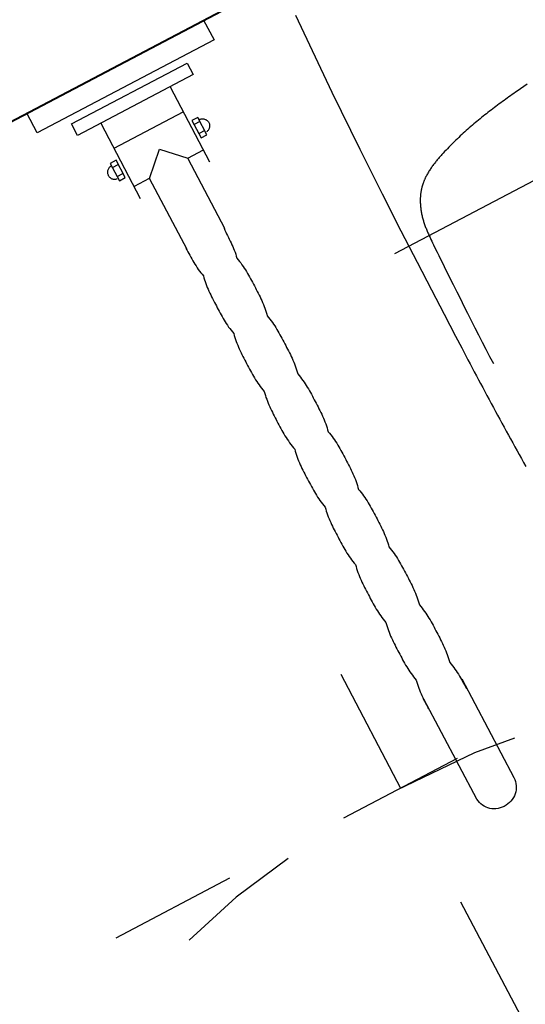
# Model space of a CAD drawing. Header units: metres. Extents: x 7408630 to 7411134, y 5569633 to 5570339.
# Tile 261 of 303: x 7410510.53 to 7410510.924, y 5569913.704 to 5569914.47. Entities that reach past the tile are written whole.
import ezdxf
from ezdxf.enums import TextEntityAlignment as Align

# ---------------------------------------------------------------- set-up
doc = ezdxf.new("R2010")
doc.units = ezdxf.units.M
doc.header["$MEASUREMENT"] = 0
for name, pattern in [('216-500', [2.5, 1.5, -1]), ('CENTER', [0.6, 0.375, -0.075, 0.075, -0.075]), ('STRICHPUNKTX2', [2, 1, -0.5, 0, -0.5])]:
    doc.linetypes.add(name, pattern=pattern)
doc.layers.add('0-wypos-sanitarne', color=1, linetype='Continuous')
for name, color, linetype, lineweight in [('OPIS POM NOWE', 140, 'Continuous', 5), ('Opis_pom', 9, 'Continuous', 18), ('Sciany', 2, 'Continuous', 40)]:
    doc.layers.add(name, color=color, linetype=linetype, lineweight=lineweight)
doc.styles.add('ARIAL', font='tahoma.ttf')

# ---------------------------------------------------------------- blocks, each defined once
blk = doc.blocks.new('umywalka niep')
for p, q in [((-1.75, 33.91), (-1.75, 49.441)), ((-1.75, 49.441), (0, 49.441)), ((0, 49.441), (0, 33.91)), ((-3.378, 36.598), (-3.378, 46.753)), ((-3.378, 46.753), (-2.363, 46.753)), ((-2.363, 46.753), (-2.363, 36.598)), ((-7.602, 45.963), (-7.641, 45.927)), ((-7.559, 45.995), (-7.602, 45.963)), ((-7.514, 46.022), (-7.559, 45.995)), ((-7.465, 46.046), (-7.514, 46.022)), ((-7.415, 46.064), (-7.465, 46.046)), ((-7.362, 46.078), (-7.415, 46.064)), ((-7.307, 46.087), (-7.362, 46.078)), ((-7.25, 46.09), (-7.307, 46.087)), ((-7.194, 46.087), (-7.25, 46.09)), ((-7.139, 46.078), (-7.194, 46.087)), ((-7.087, 46.064), (-7.139, 46.078)), ((-7.036, 46.046), (-7.087, 46.064)), ((-6.988, 46.022), (-7.036, 46.046)), ((-6.942, 45.995), (-6.988, 46.022)), ((-6.899, 45.963), (-6.942, 45.995)), ((-6.86, 45.927), (-6.899, 45.963)), ((-6.489, 45.515), (-8.012, 45.515)), ((-8.012, 45.515), (-8.012, 45.007)), ((-7.792, 45.648), (-7.8, 45.593)), ((-7.778, 45.701), (-7.792, 45.648)), ((-7.759, 45.752), (-7.778, 45.701)), ((-7.736, 45.8), (-7.759, 45.752)), ((-7.708, 45.845), (-7.736, 45.8)), ((-7.677, 45.888), (-7.708, 45.845)), ((-7.641, 45.927), (-7.677, 45.888)), ((-7.651, 45.519), (-7.651, 45.02)), ((-6.824, 45.888), (-6.86, 45.927)), ((-6.849, 45.519), (-6.849, 45.02)), ((-6.793, 45.845), (-6.824, 45.888)), ((-6.765, 45.8), (-6.793, 45.845)), ((-6.741, 45.752), (-6.765, 45.8)), ((-6.723, 45.701), (-6.741, 45.752)), ((-6.709, 45.648), (-6.723, 45.701)), ((-6.701, 45.593), (-6.709, 45.648)), ((-6.698, 45.537), (-6.701, 45.593)), ((-6.698, 45.537), (-6.698, 45.537)), ((-6.489, 45.007), (-6.489, 45.515)), ((-3.384, 44.722), (-9.984, 44.722)), ((-8.935, 44.69), (-8.935, 43.359)), ((-8.012, 45.007), (-6.489, 45.007)), ((-5.584, 44.69), (-5.584, 38.626)), ((-64.525, 42.881), (-64.408, 42.984)), ((-64.408, 42.984), (-64.282, 43.076)), ((-64.282, 43.076), (-64.147, 43.156)), ((-64.147, 43.156), (-64.004, 43.222)), ((-64.004, 43.222), (-63.852, 43.275)), ((-63.852, 43.275), (-63.695, 43.314)), ((-63.695, 43.314), (-63.531, 43.337)), ((-63.531, 43.337), (-54.728, 43.346)), ((-55.367, 43.384), (-55.526, 43.384)), ((-55.207, 43.383), (-55.367, 43.384)), ((-55.048, 43.382), (-55.207, 43.383)), ((-54.889, 43.379), (-55.048, 43.382)), ((-54.73, 43.375), (-54.889, 43.379)), ((-54.57, 43.369), (-54.73, 43.375)), ((-54.411, 43.361), (-54.57, 43.369)), ((-54.252, 43.35), (-54.411, 43.361)), ((-54.093, 43.337), (-54.252, 43.35)), ((-53.933, 43.32), (-54.093, 43.337)), ((-53.774, 43.3), (-53.933, 43.32)), ((-53.615, 43.277), (-53.774, 43.3)), ((-53.456, 43.249), (-53.615, 43.277)), ((-53.297, 43.217), (-53.456, 43.249)), ((-53.138, 43.181), (-53.297, 43.217)), ((-52.979, 43.217), (-53.138, 43.181)), ((-52.821, 43.249), (-52.979, 43.217)), ((-52.663, 43.277), (-52.821, 43.249)), ((-52.505, 43.301), (-52.663, 43.277)), ((-52.346, 43.32), (-52.505, 43.301)), ((-52.188, 43.337), (-52.346, 43.32)), ((-52.03, 43.35), (-52.188, 43.337)), ((-51.872, 43.361), (-52.03, 43.35)), ((-51.713, 43.369), (-51.872, 43.361)), ((-51.555, 43.375), (-51.713, 43.369)), ((-51.397, 43.379), (-51.555, 43.375)), ((-51.239, 43.382), (-51.397, 43.379)), ((-51.081, 43.384), (-51.239, 43.382)), ((-50.922, 43.385), (-51.081, 43.384)), ((-50.764, 43.385), (-50.922, 43.385)), ((-50.606, 43.385), (-50.764, 43.385)), ((-50.447, 43.385), (-50.606, 43.385)), ((-50.289, 43.385), (-50.447, 43.385)), ((-50.13, 43.384), (-50.289, 43.385)), ((-49.971, 43.382), (-50.13, 43.384)), ((-49.812, 43.379), (-49.971, 43.382)), ((-49.654, 43.375), (-49.812, 43.379)), ((-49.495, 43.369), (-49.654, 43.375)), ((-49.336, 43.361), (-49.495, 43.369)), ((-49.177, 43.35), (-49.336, 43.361)), ((-49.019, 43.337), (-49.177, 43.35)), ((-48.86, 43.321), (-49.019, 43.337)), ((-48.702, 43.301), (-48.86, 43.321)), ((-48.543, 43.278), (-48.702, 43.301)), ((-48.384, 43.25), (-48.543, 43.278)), ((-48.226, 43.218), (-48.384, 43.25)), ((-48.067, 43.182), (-48.226, 43.218)), ((-47.908, 43.218), (-48.067, 43.182)), ((-47.749, 43.25), (-47.908, 43.218)), ((-47.59, 43.278), (-47.749, 43.25)), ((-47.432, 43.301), (-47.59, 43.278)), ((-47.273, 43.321), (-47.432, 43.301)), ((-47.114, 43.337), (-47.273, 43.321)), ((-46.956, 43.351), (-47.114, 43.337)), ((-46.797, 43.361), (-46.956, 43.351)), ((-46.638, 43.37), (-46.797, 43.361)), ((-46.48, 43.376), (-46.638, 43.37)), ((-46.321, 43.38), (-46.48, 43.376)), ((-46.162, 43.383), (-46.321, 43.38)), ((-46.003, 43.384), (-46.162, 43.383)), ((-45.845, 43.385), (-46.003, 43.384)), ((-45.686, 43.386), (-45.845, 43.385)), ((-45.528, 43.386), (-45.686, 43.386)), ((-45.369, 43.386), (-45.528, 43.386)), ((-45.21, 43.385), (-45.369, 43.386)), ((-45.051, 43.384), (-45.21, 43.385)), ((-44.893, 43.383), (-45.051, 43.384)), ((-44.734, 43.38), (-44.893, 43.383)), ((-44.575, 43.376), (-44.734, 43.38)), ((-44.417, 43.37), (-44.575, 43.376)), ((-44.258, 43.362), (-44.417, 43.37)), ((-44.099, 43.351), (-44.258, 43.362)), ((-43.94, 43.338), (-44.099, 43.351)), ((-43.782, 43.321), (-43.94, 43.338)), ((-43.623, 43.301), (-43.782, 43.321)), ((-43.464, 43.278), (-43.623, 43.301)), ((-43.306, 43.251), (-43.464, 43.278)), ((-43.147, 43.219), (-43.306, 43.251)), ((-42.988, 43.183), (-43.147, 43.219)), ((-42.83, 43.219), (-42.988, 43.183)), ((-42.672, 43.251), (-42.83, 43.219)), ((-42.514, 43.278), (-42.672, 43.251)), ((-42.356, 43.302), (-42.514, 43.278)), ((-42.197, 43.321), (-42.356, 43.302)), ((-42.039, 43.338), (-42.197, 43.321)), ((-41.881, 43.351), (-42.039, 43.338)), ((-41.723, 43.362), (-41.881, 43.351)), ((-41.564, 43.37), (-41.723, 43.362)), ((-41.406, 43.377), (-41.564, 43.37)), ((-41.248, 43.381), (-41.406, 43.377)), ((-41.09, 43.384), (-41.248, 43.381)), ((-40.932, 43.386), (-41.09, 43.384)), ((-40.773, 43.386), (-40.932, 43.386)), ((-40.615, 43.387), (-40.773, 43.386)), ((-40.457, 43.387), (-40.615, 43.387)), ((-40.299, 43.387), (-40.457, 43.387)), ((-40.14, 43.386), (-40.299, 43.387)), ((-39.982, 43.386), (-40.14, 43.386)), ((-39.824, 43.384), (-39.982, 43.386)), ((-39.665, 43.381), (-39.824, 43.384)), ((-39.507, 43.377), (-39.665, 43.381)), ((-39.348, 43.37), (-39.507, 43.377)), ((-39.19, 43.362), (-39.348, 43.37)), ((-39.032, 43.351), (-39.19, 43.362)), ((-38.873, 43.338), (-39.032, 43.351)), ((-38.715, 43.322), (-38.873, 43.338)), ((-38.557, 43.302), (-38.715, 43.322)), ((-38.398, 43.279), (-38.557, 43.302)), ((-38.24, 43.252), (-38.398, 43.279)), ((-38.082, 43.22), (-38.24, 43.252)), ((-37.924, 43.184), (-38.082, 43.22)), ((-37.764, 43.22), (-37.924, 43.184)), ((-37.604, 43.252), (-37.764, 43.22)), ((-37.445, 43.279), (-37.604, 43.252)), ((-37.285, 43.302), (-37.445, 43.279)), ((-37.126, 43.322), (-37.285, 43.302)), ((-36.966, 43.338), (-37.126, 43.322)), ((-36.807, 43.352), (-36.966, 43.338)), ((-36.647, 43.363), (-36.807, 43.352)), ((-36.487, 43.371), (-36.647, 43.363)), ((-36.328, 43.377), (-36.487, 43.371)), ((-36.168, 43.382), (-36.328, 43.377)), ((-36.009, 43.385), (-36.168, 43.382)), ((-35.849, 43.387), (-36.009, 43.385)), ((-35.69, 43.388), (-35.849, 43.387)), ((-35.53, 43.388), (-35.69, 43.388)), ((-35.371, 43.388), (-35.53, 43.388)), ((-35.213, 43.388), (-35.371, 43.388)), ((-35.056, 43.388), (-35.213, 43.388)), ((-34.898, 43.387), (-35.056, 43.388)), ((-34.74, 43.385), (-34.898, 43.387)), ((-34.583, 43.382), (-34.74, 43.385)), ((-34.425, 43.377), (-34.583, 43.382)), ((-34.267, 43.371), (-34.425, 43.377)), ((-34.109, 43.363), (-34.267, 43.371)), ((-33.952, 43.352), (-34.109, 43.363)), ((-33.794, 43.339), (-33.952, 43.352)), ((-33.637, 43.322), (-33.794, 43.339)), ((-33.479, 43.303), (-33.637, 43.322)), ((-33.321, 43.28), (-33.479, 43.303)), ((-33.163, 43.252), (-33.321, 43.28)), ((-33.006, 43.221), (-33.163, 43.252)), ((-32.848, 43.186), (-33.006, 43.221)), ((-32.687, 43.221), (-32.848, 43.186)), ((-32.526, 43.252), (-32.687, 43.221)), ((-32.366, 43.28), (-32.526, 43.252)), ((-32.205, 43.303), (-32.366, 43.28)), ((-32.045, 43.323), (-32.205, 43.303)), ((-31.884, 43.339), (-32.045, 43.323)), ((-31.723, 43.353), (-31.884, 43.339)), ((-31.562, 43.364), (-31.723, 43.353)), ((-31.402, 43.372), (-31.562, 43.364)), ((-31.241, 43.378), (-31.402, 43.372)), ((-31.08, 43.383), (-31.241, 43.378)), ((-30.919, 43.386), (-31.08, 43.383)), ((-30.759, 43.388), (-30.919, 43.386)), ((-30.598, 43.389), (-30.759, 43.388)), ((-30.437, 43.389), (-30.598, 43.389)), ((-30.276, 43.389), (-30.437, 43.389)), ((-30.119, 43.389), (-30.276, 43.389)), ((-29.962, 43.389), (-30.119, 43.389)), ((-29.805, 43.388), (-29.962, 43.389)), ((-29.648, 43.386), (-29.805, 43.388)), ((-29.491, 43.383), (-29.648, 43.386)), ((-29.334, 43.378), (-29.491, 43.383)), ((-29.178, 43.372), (-29.334, 43.378)), ((-29.021, 43.364), (-29.178, 43.372)), ((-28.864, 43.353), (-29.021, 43.364)), ((-28.706, 43.339), (-28.864, 43.353)), ((-28.549, 43.323), (-28.706, 43.339)), ((-28.391, 43.303), (-28.549, 43.323)), ((-28.233, 43.28), (-28.391, 43.303)), ((-28.074, 43.253), (-28.233, 43.28)), ((-27.914, 43.222), (-28.074, 43.253)), ((-27.754, 43.187), (-27.914, 43.222)), ((-27.596, 43.222), (-27.754, 43.187)), ((-27.437, 43.253), (-27.596, 43.222)), ((-27.278, 43.28), (-27.437, 43.253)), ((-27.119, 43.304), (-27.278, 43.28)), ((-26.96, 43.323), (-27.119, 43.304)), ((-26.801, 43.34), (-26.96, 43.323)), ((-26.642, 43.353), (-26.801, 43.34)), ((-26.483, 43.364), (-26.642, 43.353)), ((-26.325, 43.372), (-26.483, 43.364)), ((-26.166, 43.379), (-26.325, 43.372)), ((-26.007, 43.383), (-26.166, 43.379)), ((-25.848, 43.387), (-26.007, 43.383)), ((-25.69, 43.388), (-25.848, 43.387)), ((-25.531, 43.39), (-25.69, 43.388)), ((-25.371, 43.39), (-25.531, 43.39)), ((-25.212, 43.39), (-25.371, 43.39)), ((-25.053, 43.39), (-25.212, 43.39)), ((-24.894, 43.39), (-25.053, 43.39)), ((-24.734, 43.388), (-24.894, 43.39)), ((-24.575, 43.387), (-24.734, 43.388)), ((-24.415, 43.383), (-24.575, 43.387)), ((-24.256, 43.379), (-24.415, 43.383)), ((-24.096, 43.372), (-24.256, 43.379)), ((-23.937, 43.364), (-24.096, 43.372)), ((-23.778, 43.353), (-23.937, 43.364)), ((-23.618, 43.34), (-23.778, 43.353)), ((-23.459, 43.323), (-23.618, 43.34)), ((-23.299, 43.304), (-23.459, 43.323)), ((-23.14, 43.281), (-23.299, 43.304)), ((-22.98, 43.254), (-23.14, 43.281)), ((-22.821, 43.223), (-22.98, 43.254)), ((-22.661, 43.187), (-22.821, 43.223)), ((-22.506, 43.223), (-22.661, 43.187)), ((-22.35, 43.254), (-22.506, 43.223)), ((-22.194, 43.28), (-22.35, 43.254)), ((-22.037, 43.303), (-22.194, 43.28)), ((-21.879, 43.322), (-22.037, 43.303)), ((-21.721, 43.338), (-21.879, 43.322)), ((-21.562, 43.351), (-21.721, 43.338)), ((-21.404, 43.361), (-21.562, 43.351)), ((-21.246, 43.369), (-21.404, 43.361)), ((-21.087, 43.374), (-21.246, 43.369)), ((-20.929, 43.378), (-21.087, 43.374)), ((-20.771, 43.381), (-20.929, 43.378)), ((-20.614, 43.382), (-20.771, 43.381)), ((-20.458, 43.383), (-20.614, 43.382)), ((-20.302, 43.383), (-20.458, 43.383)), ((-20.147, 43.383), (-20.302, 43.383)), ((-19.988, 43.383), (-20.147, 43.383)), ((-19.827, 43.383), (-19.988, 43.383)), ((-19.666, 43.382), (-19.827, 43.383)), ((-19.505, 43.381), (-19.666, 43.382)), ((-19.343, 43.378), (-19.505, 43.381)), ((-19.181, 43.374), (-19.343, 43.378)), ((-19.02, 43.368), (-19.181, 43.374)), ((-18.858, 43.36), (-19.02, 43.368)), ((-18.697, 43.349), (-18.858, 43.36)), ((-18.538, 43.336), (-18.697, 43.349)), ((-18.379, 43.32), (-18.538, 43.336)), ((-18.221, 43.3), (-18.379, 43.32)), ((-18.065, 43.276), (-18.221, 43.3)), ((-17.91, 43.249), (-18.065, 43.276)), ((-17.757, 43.217), (-17.91, 43.249)), ((-17.606, 43.18), (-17.757, 43.217)), ((-17.449, 43.217), (-17.606, 43.18)), ((-17.291, 43.249), (-17.449, 43.217)), ((-17.133, 43.276), (-17.291, 43.249)), ((-16.974, 43.3), (-17.133, 43.276)), ((-16.815, 43.32), (-16.974, 43.3)), ((-16.656, 43.336), (-16.815, 43.32)), ((-16.496, 43.349), (-16.656, 43.336)), ((-16.336, 43.36), (-16.496, 43.349)), ((-16.176, 43.368), (-16.336, 43.36)), ((-16.015, 43.374), (-16.176, 43.368)), ((-15.855, 43.379), (-16.015, 43.374)), ((-15.695, 43.381), (-15.855, 43.379)), ((-15.535, 43.383), (-15.695, 43.381)), ((-15.374, 43.384), (-15.535, 43.383)), ((-15.215, 43.384), (-15.374, 43.384)), ((-15.055, 43.384), (-15.215, 43.384)), ((-15.192, 43.353), (-8.951, 43.353)), ((-15.055, 43.384), (-15.055, 43.384)), ((-8.951, 43.353), (-7.293, 41.622)), ((-64.974, 42.052), (-64.933, 42.211)), ((-64.933, 42.211), (-64.877, 42.363)), ((-64.877, 42.363), (-64.807, 42.507)), ((-64.807, 42.507), (-64.725, 42.642)), ((-64.725, 42.642), (-64.631, 42.766)), ((-64.631, 42.766), (-64.525, 42.881)), ((-65.01, 41.712), (-65, 41.885)), ((-65.003, 41.537), (-65.01, 41.712)), ((-64.981, 41.368), (-65.003, 41.537)), ((-65, 41.885), (-64.974, 42.052)), ((-64.943, 41.205), (-64.981, 41.368)), ((-7.293, 41.622), (-8.946, 39.995)), ((-64.89, 41.048), (-64.943, 41.205)), ((-64.823, 40.898), (-64.89, 41.048)), ((-64.743, 40.757), (-64.823, 40.898)), ((-64.651, 40.626), (-64.743, 40.757)), ((-64.546, 40.504), (-64.651, 40.626)), ((-64.43, 40.393), (-64.546, 40.504)), ((-64.304, 40.295), (-64.43, 40.393)), ((-64.167, 40.209), (-64.304, 40.295)), ((-64.022, 40.137), (-64.167, 40.209)), ((-63.868, 40.079), (-64.022, 40.137)), ((-63.706, 40.037), (-63.868, 40.079)), ((-63.538, 40.01), (-63.706, 40.037)), ((-63.363, 40.002), (-63.538, 40.01)), ((-63.363, 40.002), (-63.363, 40.002)), ((-54.71, 40.002), (-63.363, 40.002)), ((-55.38, 40.042), (-55.541, 40.042)), ((-55.22, 40.043), (-55.38, 40.042)), ((-55.06, 40.045), (-55.22, 40.043)), ((-54.899, 40.047), (-55.06, 40.045)), ((-54.74, 40.052), (-54.899, 40.047)), ((-54.579, 40.058), (-54.74, 40.052)), ((-54.419, 40.067), (-54.579, 40.058)), ((-54.259, 40.077), (-54.419, 40.067)), ((-54.098, 40.091), (-54.259, 40.077)), ((-53.938, 40.107), (-54.098, 40.091)), ((-53.778, 40.127), (-53.938, 40.107)), ((-53.618, 40.15), (-53.778, 40.127)), ((-53.458, 40.177), (-53.618, 40.15)), ((-53.297, 40.209), (-53.458, 40.177)), ((-53.137, 40.245), (-53.297, 40.209)), ((-52.979, 40.209), (-53.137, 40.245)), ((-52.821, 40.178), (-52.979, 40.209)), ((-52.663, 40.15), (-52.821, 40.178)), ((-52.505, 40.127), (-52.663, 40.15)), ((-52.346, 40.107), (-52.505, 40.127)), ((-52.188, 40.091), (-52.346, 40.107)), ((-52.03, 40.078), (-52.188, 40.091)), ((-51.872, 40.067), (-52.03, 40.078)), ((-51.713, 40.058), (-51.872, 40.067)), ((-51.555, 40.052), (-51.713, 40.058)), ((-51.397, 40.048), (-51.555, 40.052)), ((-51.239, 40.045), (-51.397, 40.048)), ((-51.081, 40.043), (-51.239, 40.045)), ((-50.923, 40.043), (-51.081, 40.043)), ((-50.764, 40.042), (-50.923, 40.043)), ((-50.606, 40.042), (-50.764, 40.042)), ((-50.448, 40.042), (-50.606, 40.042)), ((-50.289, 40.043), (-50.448, 40.042)), ((-50.13, 40.044), (-50.289, 40.043)), ((-49.971, 40.045), (-50.13, 40.044)), ((-49.812, 40.048), (-49.971, 40.045)), ((-49.653, 40.053), (-49.812, 40.048)), ((-49.494, 40.059), (-49.653, 40.053)), ((-49.335, 40.067), (-49.494, 40.059)), ((-49.176, 40.078), (-49.335, 40.067)), ((-49.018, 40.091), (-49.176, 40.078)), ((-48.86, 40.107), (-49.018, 40.091)), ((-48.702, 40.127), (-48.86, 40.107)), ((-48.544, 40.15), (-48.702, 40.127)), ((-48.387, 40.178), (-48.544, 40.15)), ((-48.231, 40.209), (-48.387, 40.178)), ((-48.075, 40.246), (-48.231, 40.209)), ((-47.916, 40.21), (-48.075, 40.246)), ((-47.757, 40.178), (-47.916, 40.21)), ((-47.597, 40.151), (-47.757, 40.178)), ((-47.438, 40.127), (-47.597, 40.151)), ((-47.279, 40.108), (-47.438, 40.127)), ((-47.12, 40.091), (-47.279, 40.108)), ((-46.96, 40.078), (-47.12, 40.091)), ((-46.801, 40.067), (-46.96, 40.078)), ((-46.642, 40.059), (-46.801, 40.067)), ((-46.483, 40.053), (-46.642, 40.059)), ((-46.324, 40.049), (-46.483, 40.053)), ((-46.164, 40.046), (-46.324, 40.049)), ((-46.005, 40.044), (-46.164, 40.046)), ((-45.846, 40.044), (-46.005, 40.044)), ((-45.687, 40.043), (-45.846, 40.044)), ((-45.528, 40.043), (-45.687, 40.043)), ((-45.368, 40.043), (-45.528, 40.043)), ((-45.209, 40.044), (-45.368, 40.043)), ((-45.05, 40.044), (-45.209, 40.044)), ((-44.891, 40.046), (-45.05, 40.044)), ((-44.731, 40.049), (-44.891, 40.046)), ((-44.572, 40.053), (-44.731, 40.049)), ((-44.413, 40.059), (-44.572, 40.053)), ((-44.254, 40.068), (-44.413, 40.059)), ((-44.095, 40.078), (-44.254, 40.068)), ((-43.936, 40.092), (-44.095, 40.078)), ((-43.776, 40.108), (-43.936, 40.092)), ((-43.617, 40.128), (-43.776, 40.108)), ((-43.458, 40.151), (-43.617, 40.128)), ((-43.299, 40.178), (-43.458, 40.151)), ((-43.14, 40.21), (-43.299, 40.178)), ((-42.981, 40.247), (-43.14, 40.21)), ((-42.823, 40.21), (-42.981, 40.247)), ((-42.665, 40.178), (-42.823, 40.21)), ((-42.507, 40.151), (-42.665, 40.178)), ((-42.35, 40.128), (-42.507, 40.151)), ((-42.192, 40.108), (-42.35, 40.128)), ((-42.034, 40.092), (-42.192, 40.108)), ((-41.877, 40.078), (-42.034, 40.092)), ((-41.719, 40.068), (-41.877, 40.078)), ((-41.561, 40.06), (-41.719, 40.068)), ((-41.403, 40.053), (-41.561, 40.06)), ((-41.246, 40.049), (-41.403, 40.053)), ((-41.088, 40.047), (-41.246, 40.049)), ((-40.93, 40.045), (-41.088, 40.047)), ((-40.773, 40.044), (-40.93, 40.045)), ((-40.615, 40.044), (-40.773, 40.044)), ((-40.457, 40.044), (-40.615, 40.044)), ((-40.298, 40.044), (-40.457, 40.044)), ((-40.139, 40.044), (-40.298, 40.044)), ((-39.98, 40.045), (-40.139, 40.044)), ((-39.82, 40.047), (-39.98, 40.045)), ((-39.66, 40.049), (-39.82, 40.047)), ((-39.501, 40.054), (-39.66, 40.049)), ((-39.342, 40.06), (-39.501, 40.054)), ((-39.182, 40.068), (-39.342, 40.06)), ((-39.023, 40.079), (-39.182, 40.068)), ((-38.864, 40.092), (-39.023, 40.079)), ((-38.705, 40.108), (-38.864, 40.092)), ((-38.547, 40.128), (-38.705, 40.108)), ((-38.389, 40.152), (-38.547, 40.128)), ((-38.231, 40.179), (-38.389, 40.152)), ((-38.074, 40.211), (-38.231, 40.179)), ((-37.918, 40.247), (-38.074, 40.211)), ((-37.76, 40.211), (-37.918, 40.247)), ((-37.602, 40.179), (-37.76, 40.211)), ((-37.444, 40.152), (-37.602, 40.179)), ((-37.285, 40.128), (-37.444, 40.152)), ((-37.127, 40.108), (-37.285, 40.128)), ((-36.969, 40.092), (-37.127, 40.108)), ((-36.811, 40.079), (-36.969, 40.092)), ((-36.653, 40.068), (-36.811, 40.079)), ((-36.494, 40.06), (-36.653, 40.068)), ((-36.336, 40.054), (-36.494, 40.06)), ((-36.178, 40.05), (-36.336, 40.054)), ((-36.02, 40.047), (-36.178, 40.05)), ((-35.862, 40.046), (-36.02, 40.047)), ((-35.704, 40.045), (-35.862, 40.046)), ((-35.545, 40.045), (-35.704, 40.045)), ((-35.387, 40.045), (-35.545, 40.045)), ((-35.229, 40.045), (-35.387, 40.045)), ((-35.07, 40.045), (-35.229, 40.045)), ((-34.912, 40.046), (-35.07, 40.045)), ((-34.753, 40.047), (-34.912, 40.046)), ((-34.594, 40.05), (-34.753, 40.047)), ((-34.435, 40.054), (-34.594, 40.05)), ((-34.277, 40.06), (-34.435, 40.054)), ((-34.118, 40.069), (-34.277, 40.06)), ((-33.959, 40.079), (-34.118, 40.069)), ((-33.801, 40.092), (-33.959, 40.079)), ((-33.642, 40.109), (-33.801, 40.092)), ((-33.483, 40.129), (-33.642, 40.109)), ((-33.324, 40.152), (-33.483, 40.129)), ((-33.165, 40.18), (-33.324, 40.152)), ((-33.007, 40.212), (-33.165, 40.18)), ((-32.848, 40.248), (-33.007, 40.212)), ((-32.689, 40.212), (-32.848, 40.248)), ((-32.53, 40.18), (-32.689, 40.212)), ((-32.371, 40.152), (-32.53, 40.18)), ((-32.211, 40.129), (-32.371, 40.152)), ((-32.052, 40.109), (-32.211, 40.129)), ((-31.893, 40.093), (-32.052, 40.109)), ((-31.734, 40.079), (-31.893, 40.093)), ((-31.574, 40.069), (-31.734, 40.079)), ((-31.415, 40.061), (-31.574, 40.069)), ((-31.256, 40.055), (-31.415, 40.061)), ((-31.097, 40.051), (-31.256, 40.055)), ((-30.938, 40.048), (-31.097, 40.051)), ((-30.779, 40.046), (-30.938, 40.048)), ((-30.619, 40.046), (-30.779, 40.046)), ((-30.46, 40.046), (-30.619, 40.046)), ((-30.301, 40.046), (-30.46, 40.046)), ((-30.142, 40.046), (-30.301, 40.046)), ((-29.984, 40.046), (-30.142, 40.046)), ((-29.825, 40.046), (-29.984, 40.046)), ((-29.666, 40.048), (-29.825, 40.046)), ((-29.508, 40.051), (-29.666, 40.048)), ((-29.349, 40.055), (-29.508, 40.051)), ((-29.19, 40.061), (-29.349, 40.055)), ((-29.031, 40.069), (-29.19, 40.061)), ((-28.873, 40.079), (-29.031, 40.069)), ((-28.714, 40.093), (-28.873, 40.079)), ((-28.556, 40.109), (-28.714, 40.093)), ((-28.397, 40.129), (-28.556, 40.109)), ((-28.238, 40.152), (-28.397, 40.129)), ((-28.079, 40.18), (-28.238, 40.152)), ((-27.92, 40.212), (-28.079, 40.18)), ((-27.761, 40.249), (-27.92, 40.212)), ((-27.603, 40.212), (-27.761, 40.249)), ((-27.444, 40.18), (-27.603, 40.212)), ((-27.286, 40.152), (-27.444, 40.18)), ((-27.127, 40.129), (-27.286, 40.152)), ((-26.968, 40.109), (-27.127, 40.129)), ((-26.81, 40.093), (-26.968, 40.109)), ((-26.651, 40.08), (-26.81, 40.093)), ((-26.492, 40.069), (-26.651, 40.08)), ((-26.333, 40.061), (-26.492, 40.069)), ((-26.175, 40.055), (-26.333, 40.061)), ((-26.016, 40.051), (-26.175, 40.055)), ((-25.857, 40.049), (-26.016, 40.051)), ((-25.699, 40.047), (-25.857, 40.049)), ((-25.54, 40.047), (-25.699, 40.047)), ((-25.381, 40.046), (-25.54, 40.047)), ((-25.222, 40.047), (-25.381, 40.046)), ((-25.063, 40.046), (-25.222, 40.047)), ((-24.904, 40.047), (-25.063, 40.046)), ((-24.745, 40.047), (-24.904, 40.047)), ((-24.586, 40.049), (-24.745, 40.047)), ((-24.427, 40.051), (-24.586, 40.049)), ((-24.267, 40.055), (-24.427, 40.051)), ((-24.108, 40.061), (-24.267, 40.055)), ((-23.949, 40.07), (-24.108, 40.061)), ((-23.79, 40.08), (-23.949, 40.07)), ((-23.63, 40.093), (-23.79, 40.08)), ((-23.471, 40.11), (-23.63, 40.093)), ((-23.312, 40.13), (-23.471, 40.11)), ((-23.153, 40.153), (-23.312, 40.13)), ((-22.993, 40.181), (-23.153, 40.153)), ((-22.834, 40.213), (-22.993, 40.181)), ((-22.675, 40.25), (-22.834, 40.213)), ((-22.524, 40.213), (-22.675, 40.25)), ((-22.371, 40.181), (-22.524, 40.213)), ((-22.216, 40.152), (-22.371, 40.181)), ((-22.06, 40.129), (-22.216, 40.152)), ((-21.902, 40.108), (-22.06, 40.129)), ((-21.743, 40.091), (-21.902, 40.108)), ((-21.583, 40.077), (-21.743, 40.091)), ((-21.423, 40.066), (-21.583, 40.077)), ((-21.262, 40.057), (-21.423, 40.066)), ((-21.101, 40.051), (-21.262, 40.057)), ((-20.94, 40.046), (-21.101, 40.051)), ((-20.78, 40.043), (-20.94, 40.046)), ((-20.62, 40.041), (-20.78, 40.043)), ((-20.461, 40.04), (-20.62, 40.041)), ((-20.303, 40.04), (-20.461, 40.04)), ((-20.147, 40.04), (-20.303, 40.04)), ((-19.987, 40.04), (-20.147, 40.04)), ((-19.827, 40.04), (-19.987, 40.04)), ((-19.667, 40.041), (-19.827, 40.04)), ((-19.507, 40.043), (-19.667, 40.041)), ((-19.347, 40.046), (-19.507, 40.043)), ((-19.187, 40.051), (-19.347, 40.046)), ((-19.028, 40.057), (-19.187, 40.051)), ((-18.868, 40.065), (-19.028, 40.057)), ((-18.708, 40.076), (-18.868, 40.065)), ((-18.549, 40.09), (-18.708, 40.076)), ((-18.39, 40.106), (-18.549, 40.09)), ((-18.23, 40.126), (-18.39, 40.106)), ((-18.07, 40.149), (-18.23, 40.126)), ((-17.911, 40.176), (-18.07, 40.149)), ((-17.751, 40.208), (-17.911, 40.176)), ((-17.591, 40.244), (-17.751, 40.208)), ((-17.434, 40.208), (-17.591, 40.244)), ((-17.278, 40.179), (-17.434, 40.208)), ((-17.121, 40.155), (-17.278, 40.179)), ((-16.964, 40.136), (-17.121, 40.155)), ((-16.807, 40.12), (-16.964, 40.136)), ((-16.65, 40.108), (-16.807, 40.12)), ((-16.493, 40.098), (-16.65, 40.108)), ((-16.336, 40.091), (-16.493, 40.098)), ((-16.179, 40.086), (-16.336, 40.091)), ((-16.022, 40.081), (-16.179, 40.086)), ((-15.865, 40.077), (-16.022, 40.081)), ((-15.708, 40.072), (-15.865, 40.077)), ((-15.551, 40.067), (-15.708, 40.072)), ((-15.394, 40.061), (-15.551, 40.067)), ((-15.237, 40.052), (-15.394, 40.061)), ((-15.08, 40.041), (-15.237, 40.052)), ((-8.959, 40), (-15.082, 40)), ((-15.08, 40.041), (-15.08, 40.041)), ((-8.935, 39.987), (-8.935, 38.626)), ((-3.384, 38.629), (-9.984, 38.629)), ((-6.489, 38.341), (-8.012, 38.341)), ((-8.012, 38.341), (-8.012, 37.834)), ((-7.651, 37.829), (-7.651, 38.329)), ((-6.849, 37.829), (-6.849, 38.329)), ((-6.489, 37.834), (-6.489, 38.341)), ((-8.012, 37.834), (-6.489, 37.834)), ((-7.792, 37.7), (-7.8, 37.755)), ((-7.778, 37.647), (-7.792, 37.7)), ((-7.759, 37.596), (-7.778, 37.647)), ((-7.736, 37.548), (-7.759, 37.596)), ((-7.708, 37.503), (-7.736, 37.548)), ((-6.765, 37.548), (-6.793, 37.503)), ((-6.741, 37.596), (-6.765, 37.548)), ((-6.723, 37.647), (-6.741, 37.596)), ((-6.709, 37.7), (-6.723, 37.647)), ((-6.701, 37.755), (-6.709, 37.7)), ((-6.698, 37.811), (-6.701, 37.755)), ((-6.698, 37.811), (-6.698, 37.811)), ((-7.677, 37.46), (-7.708, 37.503)), ((-7.641, 37.421), (-7.677, 37.46)), ((-7.602, 37.385), (-7.641, 37.421)), ((-7.559, 37.353), (-7.602, 37.385)), ((-7.514, 37.326), (-7.559, 37.353)), ((-7.465, 37.302), (-7.514, 37.326)), ((-7.415, 37.284), (-7.465, 37.302)), ((-7.362, 37.27), (-7.415, 37.284)), ((-7.307, 37.262), (-7.362, 37.27)), ((-7.25, 37.259), (-7.307, 37.262)), ((-7.194, 37.262), (-7.25, 37.259)), ((-7.139, 37.27), (-7.194, 37.262)), ((-7.087, 37.284), (-7.139, 37.27)), ((-7.036, 37.302), (-7.087, 37.284)), ((-6.988, 37.326), (-7.036, 37.302)), ((-6.942, 37.353), (-6.988, 37.326)), ((-6.899, 37.385), (-6.942, 37.353)), ((-6.86, 37.421), (-6.899, 37.385)), ((-6.824, 37.46), (-6.86, 37.421)), ((-6.793, 37.503), (-6.824, 37.46)), ((-2.363, 36.598), (-3.378, 36.598)), ((0, 33.91), (-1.75, 33.91))]:
    blk.add_line(p, q)
blk = doc.blocks.new('gvb')
at = {"linetype": 'STRICHPUNKTX2', "ltscale": 5}
blk.add_line((130664.969, 14667.746), (130664.969, 14497.746), dxfattribs=at)
at = {"linetype": '216-500', "ltscale": 5}
blk.add_line((130654.969, 14582.746), (130824.969, 14582.746), dxfattribs=at)
blk.add_circle((130739.969, 14582.746), 75, dxfattribs=at)
blk = doc.blocks.new('A$Cfa5879fe')
at = {"linetype": 'Continuous'}
for points in [[(0.269, -0.00004), (0.27186, -0.06611), (0.27328, -0.11533), (0.27406, -0.15427), (0.27451, -0.18652), (0.27479, -0.21408), (0.27496, -0.23818), (0.27507, -0.2596), (0.27514, -0.27891), (0.27515, -0.28918)], [(0.13457, -0.13135), (0.13769, -0.13171), (0.1408, -0.13208), (0.14391, -0.13246), (0.14546, -0.13265), (0.14702, -0.13285), (0.14857, -0.13305), (0.15013, -0.13326), (0.15168, -0.13347), (0.15323, -0.13368), (0.15478, -0.1339), (0.15633, -0.13412), (0.15788, -0.13435), (0.15943, -0.13458), (0.16098, -0.13482), (0.16253, -0.13506), (0.16408, -0.13531), (0.16563, -0.13556), (0.16717, -0.13582), (0.16872, -0.13608), (0.17026, -0.13635), (0.1718, -0.13663), (0.17334, -0.13691), (0.17488, -0.1372), (0.17642, -0.13749), (0.17796, -0.13779), (0.1795, -0.1381), (0.18103, -0.13842), (0.18256, -0.13874), (0.1841, -0.13907), (0.18563, -0.13941), (0.18716, -0.13975), (0.18868, -0.1401), (0.19021, -0.14046), (0.19173, -0.14083), (0.19325, -0.14121), (0.19477, -0.14159), (0.19629, -0.14198), (0.1978, -0.14238), (0.19932, -0.14279), (0.20083, -0.14321), (0.20233, -0.14364), (0.20384, -0.14407), (0.20534, -0.14452), (0.20684, -0.14497), (0.20834, -0.14543), (0.20983, -0.1459), (0.21133, -0.14638), (0.21281, -0.14687), (0.2143, -0.14737), (0.21578, -0.14788), (0.21726, -0.1484), (0.218, -0.14866), (0.21874, -0.14893), (0.21947, -0.1492), (0.2202, -0.14947), (0.22094, -0.14975), (0.22167, -0.15003), (0.2224, -0.15032), (0.22312, -0.15061), (0.22385, -0.15091), (0.22457, -0.15121), (0.22529, -0.15152), (0.22601, -0.15183), (0.22673, -0.15215), (0.22744, -0.15248), (0.22815, -0.15281), (0.22886, -0.15315), (0.22956, -0.1535), (0.23026, -0.15385), (0.23095, -0.15421), (0.23165, -0.15458), (0.23233, -0.15496), (0.23302, -0.15534), (0.23369, -0.15573), (0.23437, -0.15614), (0.23503, -0.15655), (0.23569, -0.15697), (0.23635, -0.1574), (0.237, -0.15784), (0.23764, -0.15829), (0.23827, -0.15875), (0.23859, -0.15898), (0.2389, -0.15922), (0.23921, -0.15946), (0.23952, -0.1597), (0.23983, -0.15995), (0.24013, -0.16019), (0.24043, -0.16044), (0.24073, -0.1607), (0.24103, -0.16095), (0.24132, -0.16121), (0.24162, -0.16147), (0.24191, -0.16173), (0.24219, -0.162), (0.24248, -0.16227), (0.24276, -0.16254), (0.24304, -0.16282), (0.24332, -0.1631), (0.24359, -0.16338), (0.24386, -0.16366), (0.24413, -0.16394), (0.2444, -0.16423), (0.24466, -0.16452), (0.24492, -0.16482), (0.24517, -0.16512), (0.24542, -0.16542), (0.24567, -0.16572), (0.24592, -0.16602), (0.24616, -0.16633), (0.2464, -0.16664), (0.24664, -0.16695), (0.24687, -0.16727), (0.2471, -0.16758), (0.24733, -0.1679), (0.24755, -0.16822), (0.24778, -0.16855), (0.24799, -0.16887), (0.24821, -0.1692), (0.24842, -0.16953), (0.24863, -0.16986), (0.24884, -0.1702), (0.24904, -0.17053), (0.24924, -0.17087), (0.24944, -0.17121), (0.24963, -0.17155), (0.24982, -0.17189), (0.25001, -0.17223), (0.2502, -0.17258), (0.25038, -0.17292), (0.25074, -0.17362), (0.25108, -0.17433), (0.25142, -0.17503), (0.25174, -0.17575), (0.25205, -0.17647), (0.25236, -0.17719), (0.25265, -0.17792), (0.25293, -0.17865), (0.25319, -0.17939), (0.25345, -0.18013), (0.2537, -0.18087), (0.25393, -0.18162), (0.25416, -0.18237), (0.25437, -0.18312), (0.25457, -0.18388), (0.25477, -0.18464), (0.25495, -0.1854), (0.25512, -0.18617), (0.25529, -0.18693), (0.25544, -0.1877), (0.25559, -0.18847), (0.25573, -0.18924), (0.25585, -0.19002), (0.25597, -0.19079), (0.25608, -0.19157), (0.25619, -0.19234), (0.25628, -0.19312), (0.25637, -0.1939), (0.25645, -0.19468), (0.25653, -0.19546), (0.2566, -0.19624), (0.25666, -0.19702), (0.25672, -0.1978), (0.25677, -0.19858), (0.25682, -0.19937), (0.25687, -0.20015), (0.25695, -0.20171), (0.25703, -0.20328), (0.25709, -0.20484), (0.25715, -0.20641), (0.2572, -0.20798), (0.2573, -0.21111), (0.2574, -0.21424), (0.25749, -0.21737), (0.25758, -0.22051), (0.25767, -0.22364), (0.25775, -0.22677), (0.25783, -0.2299), (0.25791, -0.23304), (0.25798, -0.23617), (0.25811, -0.24244), (0.25823, -0.2487), (0.25835, -0.25497), (0.25845, -0.26124), (0.25855, -0.2675), (0.25863, -0.27377), (0.25871, -0.28004), (0.25879, -0.28631), (0.25886, -0.29257), (0.25892, -0.29884), (0.25898, -0.30511), (0.25904, -0.31138)], [(0.27515, -0.28918), (0.27515, -0.29267), (0.27515, -0.29617), (0.27514, -0.29966), (0.27514, -0.30315), (0.27513, -0.30665), (0.27512, -0.31014), (0.27511, -0.31363), (0.27509, -0.31712), (0.27508, -0.32062), (0.27506, -0.32411), (0.27503, -0.3276), (0.27501, -0.3311), (0.27498, -0.33459), (0.27495, -0.33808), (0.27492, -0.34157), (0.27488, -0.34507), (0.27484, -0.34856), (0.2748, -0.35205), (0.27475, -0.35555), (0.2747, -0.35904), (0.27464, -0.36253), (0.27459, -0.36602), (0.27453, -0.36952), (0.27446, -0.37301), (0.27439, -0.3765), (0.27432, -0.37999), (0.27424, -0.38348), (0.27416, -0.38698), (0.27408, -0.39047), (0.27399, -0.39396)]]:
    blk.add_lwpolyline(points, dxfattribs=at)
at = {"layer": 'DEFPOINTS', "linetype": 'CENTER', "ltscale": 2}
blk.add_lwpolyline([(0.28695, -0.19999), (-0.29376, -0.19999)], dxfattribs=at)
blk = doc.blocks.new('A$C142d3faa')
at = {"layer": 'Sciany'}
blk.add_lwpolyline([(2224.09483, 1338.10619), (2224.09483, 1548.10619), (2468.22536, 1548.10619)], dxfattribs=at)
at = {"layer": '0-wypos-sanitarne', "rotation": 90}
blk.add_blockref('umywalka niep', (2418.7855, 1548.10618), dxfattribs=at)
at = {"layer": '0-wypos-sanitarne', "xscale": -100, "yscale": 100, "zscale": 100}
blk.add_blockref('A$Cfa5879fe', (2418.27607, 1545.10619), dxfattribs=at)
at = {"layer": '0-wypos-sanitarne', "xscale": -1, "rotation": 90}
blk.add_blockref('gvb', (16953.3624, 132153.07476), dxfattribs=at)
at = {"layer": 'OPIS POM NOWE', "style": 'ARIAL'}
for tag, p in [('E1,4', (2085.45351, 1677.90272)), ('E1,4', (2642.56507, 1467.09858)), ('E1,4', (2887.55495, 1334.66914)), ('E1,1', (2346.15173, 945.30692)), ('E1,2', (2380.28977, 731.46058)), ('E1,4', (3248.92697, 423.56227)), ('E1,3', (2269.29047, 389.84746)), ('E1,5', (4145.39689, -41.41678))]:
    blk.add_attdef(tag, text='', height=23.936, dxfattribs=at).set_placement(p, align=Align.MIDDLE_CENTER)
at = {"layer": 'Opis_pom', "ltscale": 0.7, "style": 'ARIAL'}
for tag, p in [('B1,18', (784.17545, 4749.37691)), ('B1,21', (1474.16062, 4744.55225)), ('B1/17', (593.195, 4721.36004)), ('1,23', (2643.87974, 4721.36004)), ('1,22', (2015.9973, 4715.61993)), ('A1,1', (-123.27527, 4710.79271)), ('B1,1', (2964.21389, 4687.19476)), ('B1,19', (983.47704, 4684.25047)), ('A1,6', (-365.37937, 4657.22679)), ('A1,16', (198.20726, 4631.43636)), ('B1,20', (1267.19488, 4624.63245)), ('B1,3', (3298.01304, 4567.23582)), ('B1,4', (4545.10985, 4480.62225)), ('A1,5', (-782.1155, 4446.93269)), ('A1,2', (-186.91937, 4425.11232)), ('A1,15', (198.20726, 4391.00084)), ('B1,2', (2872.01208, 4302.45919)), ('A1,3', (-121.28956, 4150.90563)), ('B1,8', (2427.38319, 4053.12316)), ('B1,6', (4754.92624, 3940.33462)), ('A1,4', (-837.67923, 3920.77219)), ('B1,14', (401.20606, 3890.99898)), ('B1,13', (1255.28314, 3857.26479)), ('B1,5', (4487.88744, 3854.52406)), ('B1,10', (1961.59927, 3852.27607)), ('B1,9', (2126.78184, 3827.24689)), ('B1,7', (3203.17952, 3799.68363)), ('B1,11', (2118.65879, 3658.83867)), ('B1,12', (1949.47729, 3633.25719)), ('C1,2', (2894.60473, 3427.28336)), ('C1,3', (2160.24672, 3198.45588)), ('C1,1', (3129.25555, 2706.44899)), ('C1,4', (2077.33924, 2485.4131)), ('C1,5', (2131.38321, 2180.30979)), ('C1,10', (3196.04343, 2172.92088)), ('C1,9', (3215.99552, 1907.6342)), ('C1,6', (2168.07384, 1819.58528)), ('D0,18', (1348.65318, 1483.78164)), ('C1,8', (2890.19555, 1472.29709)), ('C1,7', (2247.74624, 1432.40489)), ('D,03', (680.14667, 1361.20684)), ('D0,15', (1769.82602, 1360.28568)), ('D,07', (301.65348, 1339.2086)), ('D0,6', (-189.6235, 1299.11733)), ('D0,8', (-573.60597, 1280.79442)), ('D0,2', (1011.71883, 1184.66707)), ('D0,4', (520.2942, 1181.60376)), ('D0,14', (1790.01141, 1156.00202)), ('D,05', (264.32997, 1077.69749)), ('D0,13', (1760.78024, 974.27002)), ('D0,09', (-770.07094, 944.55513)), ('D0,1', (999.98875, 928.60626)), ('D0,10', (-751.07239, 564.55801)), ('D0,11', (-751.07239, 336.73827)), ('D0,12', (198.7439, 306.39703))]:
    blk.add_attdef(tag, text='', height=11.968, dxfattribs=at).set_placement(p, align=Align.MIDDLE_CENTER)

msp = doc.modelspace()

# ---------------------------------------------------------------- block references
at = {"xscale": 0.01, "yscale": 0.01, "zscale": 0.01, "rotation": 27.75854060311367}
msp.add_blockref('A$C142d3faa', (7410496.7794, 5569889.66285), dxfattribs=at)

doc.saveas('drawing.dxf')
